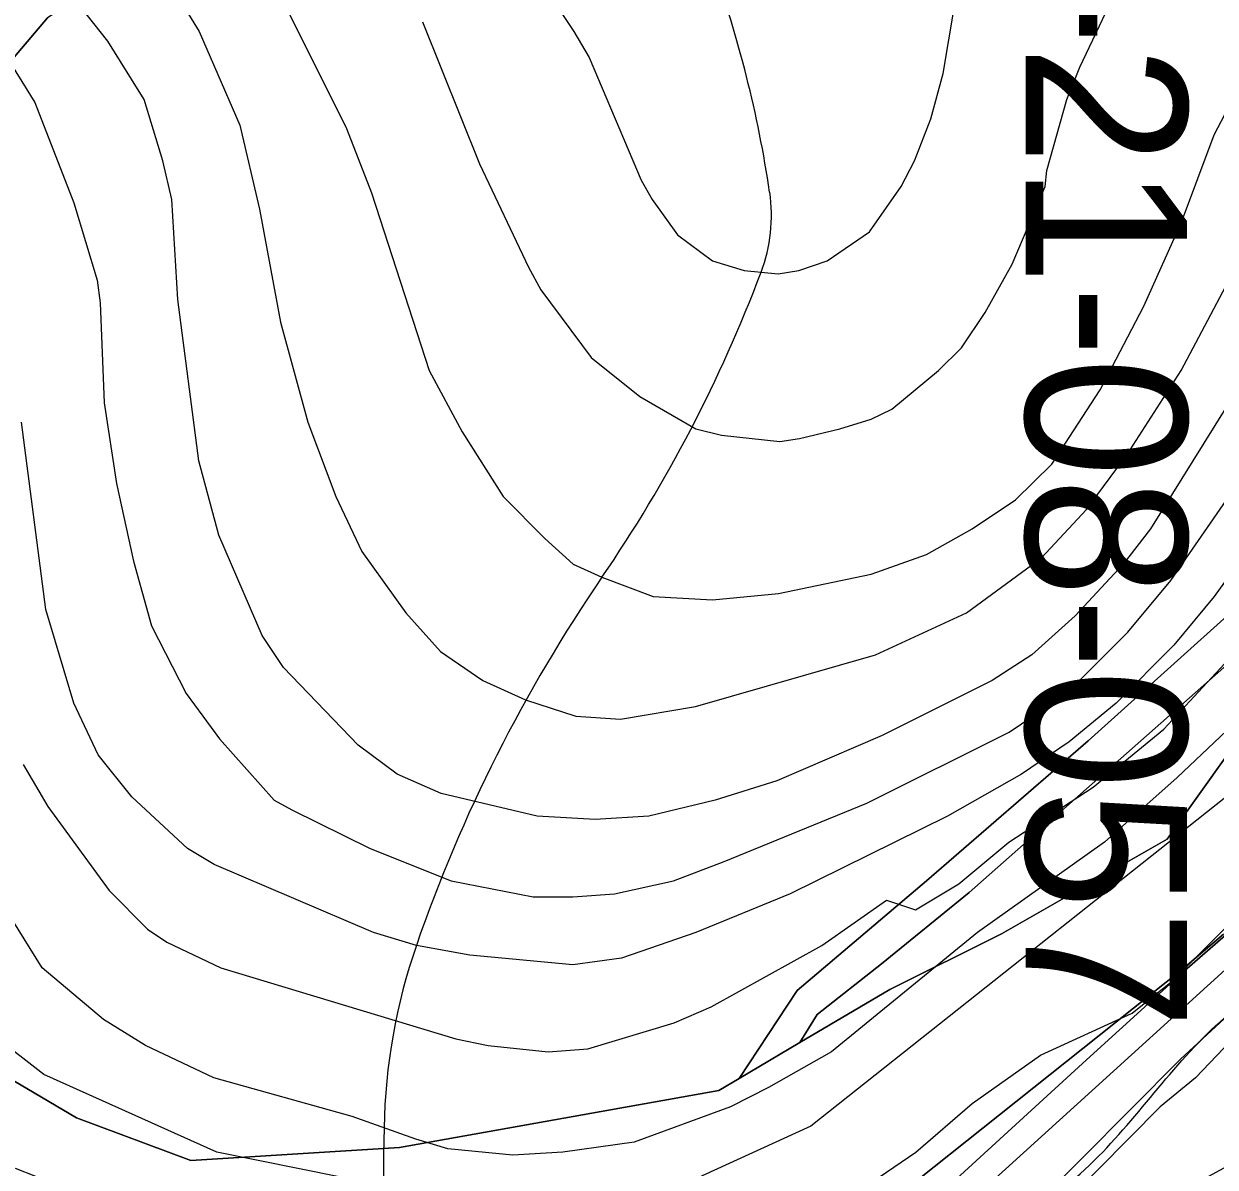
# Model space of a CAD drawing. Extents: x -510989 to -501240, y -1184665 to -1176098.
# Drawn here: x -503549.8 to -503180.7, y -1180818.7 to -1180464.6 of the extents above; entities that cross this region are included whole.
import ezdxf

# ---------------------------------------------------------------- set-up
doc = ezdxf.new("R2010")
doc.units = 0
for name, color, linetype in [('lesni_pozemek', 7, 'Continuous'), ('ostatni_plocha_x_draha', 7, 'Continuous'), ('ostatni_plocha_x_neplodna_puda', 7, 'Continuous'), ('ostatni_plocha_x_ostatni_komunikace', 7, 'Continuous'), ('ostatni_plocha_x_silnice', 7, 'Continuous'), ('STAV_povodi', 7, 'Continuous'), ('STAV_zaplavove_uzemi', 7, 'Continuous'), ('trasovani_toku', 7, 'Continuous'), ('trvaly_travni_porost', 7, 'Continuous'), ('vrstevnice_01', 7, 'Continuous'), ('vrstevnice_02', 7, 'Continuous')]:
    doc.layers.add(name, color=color, linetype=linetype)

msp = doc.modelspace()

# ---------------------------------------------------------------- linework, layer by layer
at = {"layer": 'lesni_pozemek'}
for points in [[(-503116.73, -1180463.03), (-503093.71, -1180544.11), (-503086.44, -1180554.98), (-503079.71, -1180566.75), (-503109.73, -1180581.48), (-503149.35, -1180623.12), (-503220.04, -1180686.7), (-503270.12, -1180729.99), (-503310.22, -1180764.03), (-503328.24, -1180791.24), (-503334.53, -1180794.95), (-503433.41, -1180812.64), (-503498.1, -1180816.62), (-503533.5, -1180803.41), (-503563.79, -1180785.56)], [(-503560.9, -1180484.48), (-503542.5, -1180462.78)]]:
    msp.add_lwpolyline(points, dxfattribs=at)
msp.add_lwpolyline([(-503131.18, -1180623.46), (-503154.92, -1180648.69), (-503158.11, -1180664.55), (-503195.58, -1180717.09), (-503246.95, -1180746.43), (-503281.53, -1180763.68), (-503309.38, -1180780.12), (-503304.06, -1180771.45), (-503284.1, -1180755.7), (-503256.97, -1180733.64), (-503150.57, -1180639.68), (-503132.3, -1180622.02)], close=True, dxfattribs=at)
at = {"layer": 'ostatni_plocha_x_draha'}
for points in [[(-503563.79, -1180785.56), (-503533.5, -1180803.41), (-503498.1, -1180816.62), (-503433.41, -1180812.64), (-503334.53, -1180794.95), (-503328.24, -1180791.24), (-503309.38, -1180780.12), (-503281.53, -1180763.68), (-503246.95, -1180746.43), (-503195.58, -1180717.09), (-503158.11, -1180664.55)], [(-503178.16, -1180746.5), (-503190.82, -1180757.39), (-503288.54, -1180835.07), (-503300.14, -1180839.74), (-503313.67, -1180841.79), (-503385.4, -1180840.99), (-503445.35, -1180833.32), (-503486.7, -1180841.19), (-503510.75, -1180850.44), (-503526.05, -1180854.08), (-503531.33, -1180852.89), (-503536.64, -1180850.18), (-503560.57, -1180820.77)]]:
    msp.add_lwpolyline(points, dxfattribs=at)
at = {"layer": 'ostatni_plocha_x_neplodna_puda'}
for points in [[(-503280.27, -1180850.67), (-503120.72, -1180705.98)], [(-503120.63, -1180719.83), (-503191.47, -1180785.2), (-503237.63, -1180831.66)], [(-503288.54, -1180835.07), (-503190.82, -1180757.39), (-503178.16, -1180746.5)], [(-503177.52, -1180746.86), (-503190.19, -1180757.85), (-503220.54, -1180785.43), (-503274.31, -1180834.62)]]:
    msp.add_lwpolyline(points, dxfattribs=at)
at = {"layer": 'ostatni_plocha_x_ostatni_komunikace'}
msp.add_lwpolyline([(-503079.71, -1180566.75), (-503077.64, -1180570.81), (-503076.31, -1180573.62), (-503083.99, -1180577.64), (-503092.33, -1180582.91), (-503106.64, -1180591.25), (-503116.34, -1180600.89), (-503132.3, -1180622.02), (-503150.57, -1180639.68), (-503256.97, -1180733.64), (-503284.1, -1180755.7), (-503304.06, -1180771.45), (-503309.38, -1180780.12), (-503328.24, -1180791.24), (-503310.22, -1180764.03), (-503270.12, -1180729.99), (-503220.04, -1180686.7), (-503149.35, -1180623.12), (-503109.73, -1180581.48)], close=True, dxfattribs=at)
at = {"layer": 'ostatni_plocha_x_silnice'}
for points in [[(-503120.72, -1180705.98), (-503280.27, -1180850.67)], [(-503274.31, -1180834.62), (-503220.54, -1180785.43), (-503190.19, -1180757.85), (-503177.52, -1180746.86)]]:
    msp.add_lwpolyline(points, dxfattribs=at)
at = {"layer": 'STAV_povodi'}
for centre, radius, start, end in [((-503681.83, -1180570.7), 367.07, 8.4477, 19.8589), ((-503367.68, -1180524.04), 49.48, 339.3352, 8.4477), ((-503737.3, -1180384.63), 444.51, 325.5633, 339.3352), ((-502976.24, -1180906.45), 478.26, 145.5633, 160.9052), ((-503255.79, -1180809.68), 182.43, 160.9052, 179.0013), ((-501472.53, -1180840.77), 1965.97, 179.00131, 186.51252)]:
    msp.add_arc(centre, radius, start, end, dxfattribs=at)
at = {"layer": 'STAV_zaplavove_uzemi'}
for points in [[(-504540.1, -1180857.4), (-504577.6, -1180869.9), (-504578.56, -1180860.28), (-504550.67, -1180843.94), (-504523.75, -1180837.2), (-504478.55, -1180823.74), (-504444.9, -1180804.51), (-504446.82, -1180793.93), (-504446.82, -1180779.51), (-504445.86, -1180755.47), (-504441.05, -1180745.85), (-504426.63, -1180754.51), (-504417.97, -1180766.04), (-504413.17, -1180777.58), (-504398.74, -1180788.16), (-504367.97, -1180786.24), (-504329.51, -1180770.85), (-504283.35, -1180754.51), (-504262.2, -1180724.7), (-504238.16, -1180694.89), (-504218.92, -1180663.15), (-504185.27, -1180631.42), (-504166.04, -1180606.42), (-504143.92, -1180591.03), (-504113.15, -1180572.76), (-504085.26, -1180570.84), (-504067.95, -1180564.11), (-504042.95, -1180584.3), (-504041.99, -1180609.3), (-504034.29, -1180620.84), (-504019.87, -1180632.38), (-503985.25, -1180627.57), (-503970.83, -1180622.77), (-503966.98, -1180607.38), (-503969.87, -1180574.69), (-503950.64, -1180559.3), (-503899.67, -1180566.99), (-503832.36, -1180592), (-503773.38, -1180619.38), (-503737.54, -1180645.61), (-503699.95, -1180679.7), (-503682.47, -1180704.18), (-503669.35, -1180719.04), (-503664.11, -1180725.16), (-503685.09, -1180722.54), (-503689.46, -1180721.66), (-503691.21, -1180741.77), (-503665.86, -1180776.74), (-503654.49, -1180807.33), (-503622.15, -1180837.93), (-503605.54, -1180857.16), (-503581.94, -1180873.77), (-503569.7, -1180887.76), (-503551.34, -1180899.12), (-503533.86, -1180905.24), (-503519.87, -1180914.86), (-503521.62, -1180886.01), (-503509.38, -1180869.4), (-503486.65, -1180862.41), (-503463.92, -1180863.28), (-503442.94, -1180864.15), (-503421.09, -1180871.15), (-503407.1, -1180879.02), (-503403.6, -1180885.13), (-503432.45, -1180912.23), (-503450.81, -1180934.96), (-503458.68, -1180948.07), (-503460.51, -1180958), (-503445.13, -1180968.57), (-503429.74, -1180958.96), (-503410.51, -1180930.11), (-503389.35, -1180907.03), (-503369.16, -1180886.84), (-503347.04, -1180874.34), (-503333.58, -1180868.57), (-503300.89, -1180867.61), (-503271.08, -1180854.15), (-503218.19, -1180816.64), (-503177.8, -1180772.41), (-503136.45, -1180737.79), (-503127.8, -1180727.21), (-503108.57, -1180722.41), (-503094.14, -1180728.18), (-503074.91, -1180728.18), (-503051.83, -1180714.71), (-503035.48, -1180702.21), (-503022.02, -1180736.83), (-503014.33, -1180767.6), (-503006.64, -1180784.91), (-502997.02, -1180789.72), (-502932.59, -1180779.14)], [(-503467.11, -1180958.89), (-503446.16, -1180976.27), (-503422.56, -1181000.75), (-503413.82, -1180964.9), (-503405.08, -1180934.31), (-503373.61, -1180894.97), (-503323.78, -1180883.6), (-503227.62, -1180870.49), (-503138.45, -1180849.51), (-503112.23, -1180846.02), (-503065.02, -1180821.54), (-503029.18, -1180810.17), (-502993.77, -1180796.84), (-502936.08, -1180789.15), (-502875.5, -1180775.69), (-502836.07, -1180734.34), (-502817.61, -1180686.88), (-502812.32, -1180643.52), (-502796.45, -1180601.21), (-502773.18, -1180571.59), (-502747.8, -1180553.61)], [(-502723.47, -1180576.88), (-502750.97, -1180610.73), (-502772.12, -1180647.75), (-502783.76, -1180692.17), (-502790.11, -1180735.54), (-502816.55, -1180769.39), (-502838.76, -1180789.49), (-502880.02, -1180813.82), (-502947.71, -1180825.45), (-502980.5, -1180833.91), (-503008.01, -1180838.14), (-503027.04, -1180827.57), (-503058.78, -1180840.26), (-503097.92, -1180865.65), (-503133.88, -1180877.28), (-503224.85, -1180888.92), (-503331.68, -1180909.01), (-503349.66, -1180914.3), (-503380.34, -1180944.98), (-503395.15, -1180996.81), (-503404.67, -1181054.99), (-503414.18, -1181088.83), (-503405.74, -1181137.71), (-503341.21, -1181192.71), (-503275.63, -1181213.86), (-503238.61, -1181228.67), (-503221.69, -1181245.6), (-503229.09, -1181273.1), (-503244.96, -1181310.12), (-503251.3, -1181333.39), (-503243.9, -1181363.01), (-503246.02, -1181393.68), (-503244.96, -1181433.88), (-503251.3, -1181477.25), (-503261.88, -1181518.5), (-503269.29, -1181530.14), (-503299, -1181579.21), (-503326.93, -1181610.62), (-503351.36, -1181638.55), (-503381.61, -1181666.47), (-503397.91, -1181682.76), (-503420.01, -1181721.16), (-503428.16, -1181736.28), (-503464.23, -1181735.12), (-503497.97, -1181758.39), (-503482.84, -1181800.28), (-503460.74, -1181841), (-503407.53, -1181883.86), (-503369.52, -1181914.83), (-503348.4, -1181945.81), (-503334.32, -1181976.78), (-503286.45, -1182017.61), (-503224.5, -1182073.92), (-503185.08, -1182121.79), (-503159.74, -1182180.92), (-503125.16, -1182269.48), (-503118.18, -1182319.52), (-503118.18, -1182384.67), (-503122.84, -1182470.78), (-503133.31, -1182562.7), (-503147.27, -1182666.25), (-503152.24, -1182800.82), (-503140.98, -1182878.25), (-503110, -1182947.24), (-503050.82, -1183014.1), (-502950.75, -1183132.78), (-502862.33, -1183242.16), (-502789.02, -1183301.5), (-502594.33, -1183372.67), (-502552.52, -1183394.35), (-502521.54, -1183433.06), (-502481.28, -1183546.12), (-502442.56, -1183663.81), (-502399.2, -1183755.19), (-502318.67, -1183838.81), (-502270.66, -1183889.92), (-502173.29, -1183977.22)], [(-502250.32, -1184002.61), (-502355.07, -1183875.41), (-502442.37, -1183790.61), (-502477.29, -1183700.82), (-502532.16, -1183578.61), (-502567.08, -1183448.91), (-502626.05, -1183402.34), (-502705.41, -1183380.59), (-502814.2, -1183349.87), (-502882.03, -1183297.39), (-502931.95, -1183237.24), (-503042.02, -1183107.97), (-503139.64, -1183018.94), (-503222.14, -1182957.59), (-503308.56, -1182839.96), (-503316.24, -1182784.92), (-503330.32, -1182756.77), (-503348.24, -1182719.65), (-503334.16, -1182651.82), (-503323.92, -1182595.5), (-503313.68, -1182526.39), (-503294.1, -1182480.5), (-503251.86, -1182396.03), (-503229.34, -1182314.37), (-503216.1, -1182227.15), (-503242.43, -1182174.5), (-503271.86, -1182129.59), (-503287.34, -1182081.58), (-503343.88, -1182028.1), (-503361.79, -1182008.91), (-503396.35, -1181952.59), (-503442.43, -1181933.39), (-503497.46, -1181888.6), (-503525.62, -1181860.44), (-503528.18, -1181837.4), (-503548.66, -1181767.01), (-503558.9, -1181729.89), (-503576.82, -1181682.53), (-503578.1, -1181621.1), (-503567.86, -1181572.46), (-503552.5, -1181536.63), (-503538.04, -1181458.36), (-503518.33, -1181411.9), (-503509.88, -1181341.51), (-503497.21, -1181207.63), (-503499.77, -1181097.56), (-503498.02, -1181031.35), (-503510.82, -1180970.85), (-503549.22, -1180952.23), (-503571.32, -1180940.6), (-503605.07, -1180937.11), (-503651.61, -1180939.44), (-503671.39, -1180917.33), (-503679.53, -1180892.89), (-503713.27, -1180871.95), (-503727.24, -1180859.15), (-503734.22, -1180833.55), (-503728.4, -1180799.81), (-503741.2, -1180770.72), (-503722.82, -1180725.17), (-503721.54, -1180703.41), (-503731.78, -1180697.01), (-503767.61, -1180699.57), (-503790.65, -1180697.01), (-503817.53, -1180697.01), (-503861.04, -1180686.77), (-503889.2, -1180675.25), (-503900.72, -1180668.85), (-503953.2, -1180679.09), (-503997.99, -1180697.01), (-504063.27, -1180722.61), (-504109.34, -1180749.49), (-504142.62, -1180776.36), (-504177.18, -1180796.84), (-504211.73, -1180817.32), (-504414.98, -1180961.5), (-504472.7, -1180998.11), (-504544.51, -1181068.5), (-504600.82, -1181143.12), (-504621.94, -1181196.62), (-504641.65, -1181267.01), (-504660.25, -1181350.62), (-504634.7, -1181398.32), (-504617.66, -1181447.72), (-504600.62, -1181492.01), (-504587, -1181548.23), (-504592.11, -1181628.29), (-504569.96, -1181682.81), (-504568.26, -1181664.07), (-504554.63, -1181621.48), (-504547.82, -1181597.63)]]:
    msp.add_spline(points, degree=3, dxfattribs=at)
at = {"layer": 'trvaly_travni_porost'}
for points in [[(-503550.9, -1180324.16), (-503471.79, -1180425.91), (-503524.31, -1180459.37), (-503529.62, -1180454.54), (-503542.5, -1180462.78), (-503560.9, -1180484.48), (-503564.35, -1180479.57), (-503608.17, -1180417.04), (-503618.88, -1180401.57)], [(-503120.63, -1180719.83), (-503114.79, -1180715.7), (-503110.24, -1180723.19), (-503115.44, -1180733.42), (-503096.75, -1180762.71), (-503063.98, -1180742.16), (-503074.36, -1180726), (-503077.13, -1180725.1), (-503032.53, -1180694.7), (-503014.33, -1180729.82), (-503225.06, -1180844.58), (-503237.63, -1180831.66), (-503191.47, -1180785.2)]]:
    msp.add_lwpolyline(points, close=True, dxfattribs=at)
at = {"layer": 'vrstevnice_01'}
for points in [[(-503398.69, -1180438), (-503379.41, -1180467), (-503374.69, -1180475), (-503358.59, -1180513), (-503355.19, -1180519), (-503347.31, -1180530), (-503336.5, -1180538), (-503326.69, -1180541), (-503316.09, -1180542), (-503309.69, -1180541), (-503300.91, -1180538), (-503287.81, -1180529), (-503278, -1180515), (-503273.91, -1180507), (-503268.81, -1180494), (-503265, -1180480), (-503259.59, -1180448)], [(-503167.69, -1180568), (-503200.81, -1180621), (-503209.19, -1180632), (-503224.09, -1180648), (-503237.5, -1180660), (-503249.81, -1180668), (-503283.91, -1180685), (-503316.5, -1180699), (-503335.59, -1180705), (-503356.19, -1180710), (-503372.81, -1180711), (-503390.81, -1180710), (-503420.5, -1180703), (-503434.09, -1180697), (-503446.19, -1180688), (-503469.31, -1180664), (-503475.91, -1180654), (-503489.41, -1180623), (-503495.59, -1180600), (-503502.09, -1180550), (-503503.91, -1180519), (-503506.69, -1180507), (-503512.5, -1180488), (-503523.81, -1180470), (-503543.5, -1180445)], [(-503473.31, -1180450), (-503449.81, -1180497), (-503442.09, -1180517), (-503424.19, -1180572), (-503414, -1180591), (-503401.31, -1180611), (-503388.41, -1180624), (-503379.59, -1180632), (-503370.69, -1180636), (-503354.81, -1180642), (-503336.5, -1180643), (-503316, -1180641), (-503287.31, -1180635), (-503270.19, -1180629), (-503256, -1180621), (-503242.59, -1180612), (-503231.31, -1180601), (-503216.31, -1180578), (-503202.81, -1180552), (-503191.19, -1180526), (-503181, -1180499), (-503173.19, -1180484), (-503164.81, -1180471), (-503146.41, -1180446)], [(-503155.09, -1180606), (-503181.09, -1180642), (-503193.5, -1180657), (-503211.41, -1180675), (-503226, -1180687), (-503240.69, -1180697), (-503263.69, -1180710), (-503312.41, -1180734), (-503341.59, -1180746), (-503364.59, -1180754), (-503379.69, -1180756), (-503411.59, -1180753), (-503428.19, -1180750), (-503441.5, -1180746), (-503490.81, -1180725), (-503499.09, -1180720), (-503516.31, -1180704), (-503526.81, -1180691), (-503534.31, -1180675), (-503543, -1180646), (-503550.5, -1180588)], [(-503036.66, -1180593), (-503055.5, -1180599), (-503087.5, -1180609), (-503105, -1180620), (-503123.69, -1180633), (-503192.5, -1180698), (-503215, -1180718), (-503254.31, -1180746), (-503299.59, -1180783), (-503319.09, -1180794), (-503330.91, -1180800), (-503360.69, -1180811), (-503382.81, -1180814), (-503398.31, -1180815), (-503418.41, -1180813), (-503428.31, -1180810), (-503448.09, -1180803), (-503490.91, -1180791), (-503512.09, -1180781), (-503525.09, -1180773), (-503544.09, -1180757), (-503555.31, -1180739)], [(-503552.5, -1180819), (-503539.91, -1180824), (-503519.09, -1180830), (-503468.31, -1180838), (-503447.59, -1180839), (-503444.31, -1180841), (-503445.09, -1180850), (-503336.41, -1180862), (-503334.91, -1180853), (-503302.69, -1180834), (-503273.5, -1180814), (-503256, -1180799), (-503234.81, -1180784), (-503206.41, -1180771), (-503194, -1180761), (-503161.91, -1180729), (-503134.91, -1180703), (-503105.41, -1180678), (-503071.91, -1180653), (-503040.67, -1180637)]]:
    msp.add_lwpolyline(points, dxfattribs=at)
at = {"layer": 'vrstevnice_02'}
for points in [[(-503523.69, -1180421), (-503495.5, -1180467), (-503482.91, -1180496), (-503476.81, -1180522), (-503470.31, -1180557), (-503461.81, -1180588), (-503453.09, -1180611), (-503445.09, -1180628), (-503431.41, -1180647), (-503420.69, -1180659), (-503407.59, -1180668), (-503394.41, -1180674), (-503378.81, -1180679), (-503364.91, -1180680), (-503341.69, -1180676), (-503285.91, -1180660), (-503257.81, -1180647), (-503234.5, -1180630), (-503220.59, -1180615), (-503208, -1180598), (-503191.31, -1180572), (-503173.81, -1180539)], [(-503426.31, -1180464), (-503408.59, -1180508), (-503393.5, -1180540), (-503389.59, -1180547), (-503374, -1180568), (-503358.91, -1180580), (-503341.59, -1180590), (-503333.69, -1180592), (-503315.59, -1180594), (-503309.5, -1180593), (-503297, -1180590), (-503287.31, -1180587), (-503280.91, -1180584), (-503266.41, -1180572), (-503259.31, -1180565), (-503252, -1180554), (-503243.59, -1180539), (-503233.41, -1180515), (-503232.91, -1180510), (-503226.69, -1180488), (-503222.69, -1180478), (-503197.5, -1180425)], [(-503556.31, -1180473), (-503546.41, -1180489), (-503534.31, -1180520), (-503527.09, -1180544), (-503526.19, -1180551), (-503524.91, -1180582), (-503521.09, -1180607), (-503515.81, -1180631), (-503510.19, -1180651), (-503499.5, -1180672), (-503489.19, -1180686), (-503472.19, -1180705), (-503466.81, -1180708), (-503442.5, -1180720), (-503417.41, -1180730), (-503392, -1180735), (-503379.69, -1180735), (-503366.81, -1180734), (-503348.5, -1180730), (-503332.81, -1180724), (-503288.59, -1180706), (-503244.59, -1180684), (-503232.81, -1180676), (-503224.81, -1180670), (-503207.81, -1180653), (-503194.5, -1180637), (-503148.81, -1180571)], [(-503038.76, -1180615.99), (-503066.41, -1180625), (-503079.09, -1180630), (-503096.5, -1180639), (-503133.81, -1180665), (-503152, -1180684), (-503306, -1180806), (-503343.31, -1180823), (-503377.09, -1180830), (-503426, -1180827), (-503490, -1180814), (-503543.59, -1180790), (-503573.31, -1180767)], [(-503550, -1180694), (-503542.31, -1180707), (-503523.31, -1180733), (-503511.5, -1180745), (-503505.5, -1180749), (-503488.81, -1180757), (-503415.91, -1180779), (-503405.91, -1180781), (-503387.31, -1180783), (-503375.09, -1180782), (-503348.31, -1180774), (-503336.91, -1180769), (-503302.59, -1180750), (-503282.5, -1180736), (-503273.59, -1180739), (-503260.19, -1180731), (-503244.69, -1180718), (-503218.5, -1180701), (-503196.59, -1180683), (-503172.5, -1180657)], [(-503171.59, -1180775), (-503186.81, -1180791), (-503197.81, -1180800), (-503226.5, -1180829), (-503256.91, -1180856), (-503282.59, -1180875), (-503289, -1180877), (-503293.91, -1180878), (-503298.41, -1180878), (-503315.31, -1180873), (-503340.59, -1180870), (-503432.31, -1180869), (-503438.31, -1180868), (-503462.59, -1180860), (-503476.91, -1180859), (-503487.31, -1180859), (-503504.69, -1180864), (-503509.31, -1180855), (-503519, -1180854), (-503533.59, -1180851), (-503539.41, -1180848), (-503551.41, -1180840)]]:
    msp.add_lwpolyline(points, dxfattribs=at)

# ---------------------------------------------------------------- texts
at = {"layer": 'STAV_povodi'}
msp.add_text('4-21-08-057', height=50, rotation=270, dxfattribs=at).set_placement((-503239.43, -1180411.79))
at = {"layer": 'trasovani_toku'}
msp.add_text('V l á r a', height=30, rotation=202.2495, dxfattribs=at).set_placement((-503085.97, -1180780.12))

doc.saveas('drawing.dxf')
